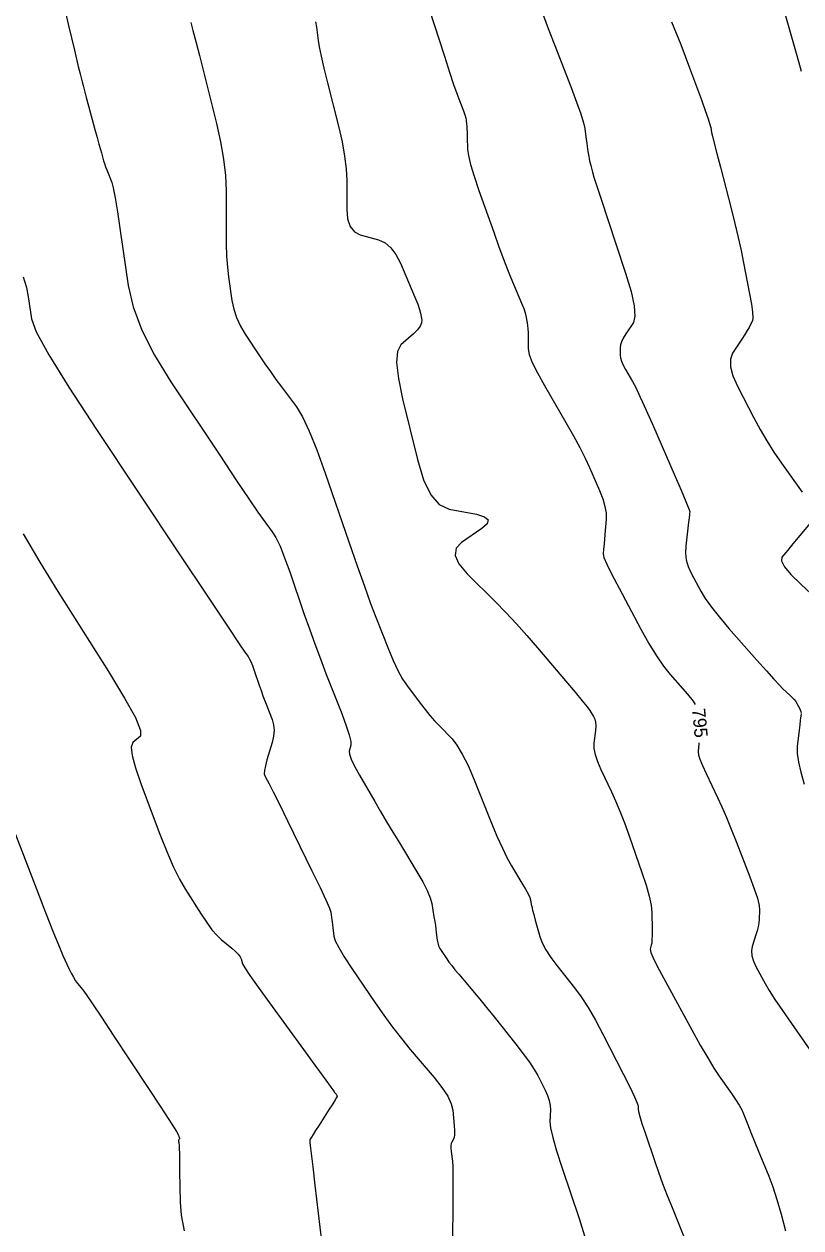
# Model space of a CAD drawing. Extents: x 2082232 to 2083549, y 592624 to 593832.
# Drawn here: x 2083078 to 2083119.2, y 593007.8 to 593071.7 of the extents above; entities that cross this region are included whole.
import ezdxf

# ---------------------------------------------------------------- set-up
doc = ezdxf.new("R2010")
doc.units = 0
doc.layers.add('DT_X_Contour_Major', color=7, linetype='Continuous')
doc.layers.add('DT_X_Contour_Minor', color=7, linetype='Continuous')

msp = doc.modelspace()

# ---------------------------------------------------------------- linework, layer by layer
at = {"layer": 'DT_X_Contour_Major'}
for points in [[(2083099.493, 593072.445), (2083100.297, 593069.952), (2083100.571, 593069.108), (2083100.789, 593068.448), (2083100.951, 593067.971), (2083101.058, 593067.676), (2083101.269, 593067.135), (2083101.34, 593066.947), (2083101.394, 593066.788), (2083101.43, 593066.66), (2083101.449, 593066.561), (2083101.477, 593066.337), (2083101.487, 593066.232), (2083101.496, 593066.085), (2083101.504, 593065.896), (2083101.511, 593065.665), (2083101.527, 593064.993), (2083101.57, 593064.669), (2083101.684, 593064.199), (2083101.87, 593063.585), (2083102.129, 593062.825), (2083102.914, 593060.606), (2083103.192, 593059.831), (2083103.437, 593059.17), (2083103.648, 593058.622), (2083103.826, 593058.189), (2083104.255, 593057.184), (2083104.399, 593056.838), (2083104.509, 593056.552), (2083104.585, 593056.326), (2083104.627, 593056.16), (2083104.692, 593055.8), (2083104.714, 593055.652), (2083104.73, 593055.478), (2083104.74, 593055.279), (2083104.745, 593055.055), (2083104.749, 593054.422), (2083104.803, 593054.122), (2083104.964, 593053.697), (2083105.232, 593053.147), (2083105.606, 593052.472), (2083106.745, 593050.505), (2083107.144, 593049.803), (2083107.486, 593049.17), (2083107.771, 593048.606), (2083107.999, 593048.113), (2083108.533, 593046.889), (2083108.706, 593046.45), (2083108.822, 593046.051), (2083108.882, 593045.691), (2083108.886, 593045.37), (2083108.822, 593044.569), (2083108.8, 593044.294), (2083108.781, 593044.071), (2083108.765, 593043.899), (2083108.752, 593043.78), (2083108.721, 593043.529), (2083108.766, 593043.345), (2083108.922, 593042.981), (2083109.191, 593042.436), (2083109.571, 593041.712), (2083110.733, 593039.539), (2083111.157, 593038.777), (2083111.558, 593038.121), (2083111.937, 593037.571), (2083112.292, 593037.127), (2083113.209, 593036.084), (2083113.508, 593035.708), (2083113.611, 593035.54)], [(2083077.938, 593044.598), (2083078.813, 593043.094), (2083079.775, 593041.532), (2083082.458, 593037.29), (2083083.32, 593035.882), (2083083.892, 593034.84), (2083084.173, 593034.164), (2083084.166, 593033.854), (2083083.758, 593033.515), (2083083.671, 593033.281), (2083083.715, 593032.832), (2083083.891, 593032.169), (2083084.197, 593031.291), (2083085.19, 593028.664), (2083085.555, 593027.741), (2083085.904, 593026.942), (2083086.238, 593026.267), (2083086.557, 593025.715), (2083087.386, 593024.409), (2083087.685, 593023.959), (2083087.96, 593023.586), (2083088.212, 593023.291), (2083088.44, 593023.073), (2083089.015, 593022.598), (2083089.208, 593022.429), (2083089.354, 593022.28), (2083089.453, 593022.151), (2083089.506, 593022.041), (2083089.584, 593021.774), (2083089.695, 593021.57), (2083089.969, 593021.157), (2083090.406, 593020.536), (2083091.006, 593019.707), (2083092.825, 593017.219), (2083093.427, 593016.395), (2083093.868, 593015.79), (2083094.148, 593015.404), (2083094.268, 593015.236), (2083094.374, 593015.08), (2083094.411, 593015.026), (2083094.443, 593014.98), (2083094.471, 593014.942), (2083094.495, 593014.913), (2083094.55, 593014.848), (2083094.569, 593014.824), (2083094.582, 593014.804), (2083094.591, 593014.786), (2083094.594, 593014.771), (2083094.597, 593014.735), (2083094.573, 593014.683), (2083094.496, 593014.553), (2083094.368, 593014.347), (2083094.189, 593014.063), (2083093.642, 593013.204), (2083093.461, 593012.92), (2083093.328, 593012.71), (2083093.242, 593012.576), (2083093.205, 593012.517), (2083093.168, 593012.459), (2083093.157, 593012.436), (2083093.15, 593012.413), (2083093.146, 593012.389), (2083093.147, 593012.364), (2083093.155, 593012.295), (2083093.174, 593012.134), (2083093.225, 593011.702), (2083093.308, 593010.998), (2083093.424, 593010.023), (2083093.776, 593007.061)], [(2083113.813, 593033.496), (2083113.807, 593033.415), (2083113.795, 593033.293), (2083113.762, 593033.023), (2083113.78, 593032.875), (2083113.857, 593032.634), (2083113.995, 593032.299), (2083114.192, 593031.871), (2083114.797, 593030.606), (2083115.03, 593030.103), (2083115.273, 593029.544), (2083115.527, 593028.93), (2083115.791, 593028.259), (2083116.511, 593026.397), (2083116.746, 593025.763), (2083116.911, 593025.257), (2083117.005, 593024.878), (2083117.03, 593024.628), (2083117.001, 593024.132), (2083116.982, 593023.941), (2083116.948, 593023.739), (2083116.898, 593023.527), (2083116.832, 593023.305), (2083116.636, 593022.698), (2083116.594, 593022.459), (2083116.615, 593022.195), (2083116.699, 593021.907), (2083116.846, 593021.595), (2083117.321, 593020.73), (2083117.541, 593020.354), (2083117.848, 593019.874), (2083118.24, 593019.29), (2083118.718, 593018.603), (2083120.107, 593016.631)]]:
    msp.add_lwpolyline(points, dxfattribs=at)
at = {"layer": 'DT_X_Contour_Minor'}
for points in [[(2083079.935, 593073.359), (2083080.349, 593071.578), (2083080.657, 593070.26), (2083080.859, 593069.404), (2083080.954, 593069.012), (2083081.067, 593068.583), (2083081.12, 593068.384), (2083081.194, 593068.106), (2083081.289, 593067.751), (2083081.407, 593067.319), (2083081.748, 593066.061), (2083081.865, 593065.629), (2083081.961, 593065.277), (2083082.036, 593065.004), (2083082.09, 593064.811), (2083082.206, 593064.402), (2083082.253, 593064.245), (2083082.308, 593064.082), (2083082.37, 593063.911), (2083082.44, 593063.733), (2083082.635, 593063.25), (2083082.719, 593062.955), (2083082.823, 593062.432), (2083082.948, 593061.68), (2083083.094, 593060.699), (2083083.511, 593057.78), (2083083.77, 593056.64), (2083084.233, 593055.407), (2083084.9, 593054.082), (2083085.772, 593052.665), (2083088.37, 593048.763), (2083089.245, 593047.452), (2083089.922, 593046.447), (2083090.4, 593045.747), (2083090.679, 593045.353), (2083091.16, 593044.71), (2083091.353, 593044.395), (2083091.572, 593043.935), (2083091.817, 593043.328), (2083092.088, 593042.575), (2083092.844, 593040.373), (2083093.13, 593039.555), (2083093.419, 593038.751), (2083093.713, 593037.963), (2083094.011, 593037.188), (2083094.81, 593035.144), (2083095.068, 593034.459), (2083095.242, 593033.936), (2083095.332, 593033.575), (2083095.339, 593033.377), (2083095.245, 593033.066), (2083095.253, 593032.898), (2083095.345, 593032.629), (2083095.523, 593032.258), (2083095.786, 593031.786), (2083096.6, 593030.391), (2083096.911, 593029.861), (2083097.233, 593029.318), (2083097.565, 593028.761), (2083097.908, 593028.192), (2083098.838, 593026.656), (2083099.148, 593026.119), (2083099.383, 593025.661), (2083099.541, 593025.28), (2083099.624, 593024.978), (2083099.742, 593024.275), (2083099.783, 593024.026), (2083099.818, 593023.804), (2083099.845, 593023.61), (2083099.867, 593023.444), (2083099.915, 593023.038), (2083099.943, 593022.886), (2083099.993, 593022.735), (2083100.063, 593022.583), (2083100.154, 593022.433), (2083100.425, 593022.031), (2083100.541, 593021.867), (2083100.685, 593021.678), (2083100.858, 593021.463), (2083101.059, 593021.223), (2083101.633, 593020.547), (2083101.876, 593020.257), (2083102.173, 593019.896), (2083102.525, 593019.462), (2083102.932, 593018.957), (2083104.089, 593017.514), (2083104.487, 593017.003), (2083104.814, 593016.555), (2083105.07, 593016.17), (2083105.254, 593015.847), (2083105.651, 593015.068), (2083105.779, 593014.783), (2083105.868, 593014.514), (2083105.917, 593014.259), (2083105.925, 593014.02), (2083105.895, 593013.403), (2083105.928, 593013.075), (2083106.047, 593012.554), (2083106.254, 593011.84), (2083106.548, 593010.934), (2083107.448, 593008.261), (2083107.743, 593007.332)], [(2083105.552, 593072.084), (2083105.806, 593071.409), (2083106.117, 593070.605), (2083107.019, 593068.292), (2083107.319, 593067.505), (2083107.541, 593066.881), (2083107.685, 593066.418), (2083107.751, 593066.118), (2083107.825, 593065.534), (2083107.851, 593065.329), (2083107.875, 593065.153), (2083107.897, 593065.007), (2083107.916, 593064.89), (2083107.964, 593064.615), (2083107.984, 593064.509), (2083108.008, 593064.394), (2083108.037, 593064.272), (2083108.07, 593064.142), (2083108.163, 593063.785), (2083108.238, 593063.532), (2083108.395, 593063.041), (2083108.633, 593062.31), (2083108.952, 593061.341), (2083109.912, 593058.439), (2083110.208, 593057.459), (2083110.376, 593056.693), (2083110.416, 593056.144), (2083110.329, 593055.809), (2083109.927, 593055.204), (2083109.795, 593054.988), (2083109.701, 593054.793), (2083109.645, 593054.62), (2083109.627, 593054.467), (2083109.629, 593054.088), (2083109.648, 593053.934), (2083109.7, 593053.755), (2083109.788, 593053.552), (2083109.909, 593053.324), (2083110.28, 593052.684), (2083110.454, 593052.355), (2083110.696, 593051.847), (2083111.009, 593051.162), (2083111.39, 593050.298), (2083112.499, 593047.757), (2083112.862, 593046.919), (2083113.121, 593046.309), (2083113.275, 593045.929), (2083113.324, 593045.778), (2083113.317, 593045.681), (2083113.309, 593045.604), (2083113.291, 593045.447), (2083113.263, 593045.209), (2083113.224, 593044.89), (2083113.109, 593043.933), (2083113.095, 593043.575), (2083113.14, 593043.217), (2083113.243, 593042.86), (2083113.404, 593042.503), (2083113.913, 593041.552), (2083114.149, 593041.161), (2083114.476, 593040.701), (2083114.895, 593040.173), (2083115.405, 593039.575), (2083116.886, 593037.891), (2083117.389, 593037.322), (2083117.788, 593036.88), (2083118.081, 593036.564), (2083118.27, 593036.374), (2083118.635, 593036.037), (2083118.761, 593035.914), (2083118.865, 593035.799), (2083118.949, 593035.693), (2083119.011, 593035.594), (2083119.148, 593035.342), (2083119.192, 593035.253), (2083119.222, 593035.175), (2083119.236, 593035.108)], [(2083118.306, 593072.457), (2083119.001, 593069.991), (2083119.241, 593069.145)], [(2083086.836, 593071.735), (2083086.947, 593071.317), (2083087.098, 593070.732), (2083087.29, 593069.978), (2083087.523, 593069.056), (2083088.199, 593066.373), (2083088.42, 593065.395), (2083088.579, 593064.475), (2083088.674, 593063.612), (2083088.705, 593062.807), (2083088.705, 593060.734), (2083088.714, 593059.996), (2083088.739, 593059.334), (2083088.781, 593058.749), (2083088.839, 593058.241), (2083089.018, 593056.989), (2083089.113, 593056.525), (2083089.262, 593056.071), (2083089.465, 593055.626), (2083089.724, 593055.192), (2083090.486, 593054.047), (2083090.773, 593053.622), (2083091.063, 593053.205), (2083091.356, 593052.795), (2083091.652, 593052.393), (2083092.446, 593051.331), (2083092.765, 593050.812), (2083093.126, 593050.052), (2083093.53, 593049.051), (2083093.977, 593047.808), (2083095.225, 593044.174), (2083095.666, 593042.902), (2083096.052, 593041.811), (2083096.383, 593040.901), (2083096.66, 593040.172), (2083097.325, 593038.471), (2083097.575, 593037.87), (2083097.827, 593037.343), (2083098.08, 593036.891), (2083098.334, 593036.512), (2083099.015, 593035.602), (2083099.27, 593035.27), (2083099.524, 593034.96), (2083099.777, 593034.67), (2083100.03, 593034.401), (2083100.702, 593033.71), (2083100.965, 593033.38), (2083101.248, 593032.907), (2083101.551, 593032.292), (2083101.876, 593031.534), (2083102.768, 593029.323), (2083103.087, 593028.554), (2083103.375, 593027.906), (2083103.631, 593027.378), (2083103.856, 593026.972), (2083104.415, 593026.049), (2083104.6, 593025.735), (2083104.737, 593025.485), (2083104.825, 593025.298), (2083104.864, 593025.174), (2083104.905, 593024.931), (2083104.931, 593024.81), (2083104.975, 593024.63), (2083105.039, 593024.391), (2083105.121, 593024.093), (2083105.368, 593023.221), (2083105.493, 593022.88), (2083105.684, 593022.51), (2083105.94, 593022.112), (2083106.261, 593021.685), (2083107.204, 593020.508), (2083107.563, 593020.024), (2083107.935, 593019.451), (2083108.319, 593018.792), (2083108.716, 593018.045), (2083109.789, 593015.938), (2083110.14, 593015.238), (2083110.39, 593014.72), (2083110.539, 593014.384), (2083110.587, 593014.229), (2083110.579, 593014.058), (2083110.6, 593013.932), (2083110.669, 593013.679), (2083110.787, 593013.302), (2083110.953, 593012.799), (2083111.462, 593011.29), (2083111.662, 593010.712), (2083111.882, 593010.111), (2083112.123, 593009.486), (2083112.383, 593008.837), (2083113.103, 593007.075)], [(2083093.45, 593071.776), (2083093.503, 593071.48), (2083093.596, 593070.776), (2083093.653, 593070.437), (2083093.756, 593069.949), (2083093.905, 593069.312), (2083094.099, 593068.526), (2083094.677, 593066.229), (2083094.867, 593065.404), (2083095.002, 593064.65), (2083095.084, 593063.968), (2083095.111, 593063.359), (2083095.111, 593061.828), (2083095.156, 593061.313), (2083095.292, 593060.915), (2083095.518, 593060.634), (2083095.835, 593060.471), (2083096.802, 593060.193), (2083097.146, 593060.039), (2083097.454, 593059.783), (2083097.726, 593059.427), (2083097.961, 593058.969), (2083098.54, 593057.615), (2083098.734, 593057.153), (2083098.879, 593056.783), (2083098.977, 593056.504), (2083099.026, 593056.317), (2083099.095, 593055.94), (2083099.087, 593055.789), (2083099.01, 593055.617), (2083098.864, 593055.425), (2083098.65, 593055.213), (2083097.988, 593054.62), (2083097.808, 593054.275), (2083097.763, 593053.682), (2083097.853, 593052.843), (2083098.079, 593051.758), (2083098.862, 593048.534), (2083099.188, 593047.463), (2083099.576, 593046.669), (2083100.028, 593046.15), (2083100.544, 593045.908), (2083102.002, 593045.632), (2083102.43, 593045.506), (2083102.62, 593045.339), (2083102.571, 593045.128), (2083102.285, 593044.875), (2083101.203, 593044.142), (2083100.918, 593043.832), (2083100.874, 593043.451), (2083101.072, 593042.998), (2083101.51, 593042.475), (2083103.002, 593040.985), (2083103.561, 593040.414), (2083104.121, 593039.818), (2083104.681, 593039.196), (2083105.241, 593038.549), (2083106.735, 593036.791), (2083107.235, 593036.199), (2083107.615, 593035.741), (2083107.874, 593035.418), (2083108.013, 593035.228), (2083108.222, 593034.902), (2083108.286, 593034.764), (2083108.324, 593034.593), (2083108.334, 593034.391), (2083108.317, 593034.156), (2083108.236, 593033.486), (2083108.236, 593033.211), (2083108.296, 593032.887), (2083108.418, 593032.516), (2083108.6, 593032.095), (2083109.167, 593030.91), (2083109.385, 593030.43), (2083109.613, 593029.879), (2083109.853, 593029.257), (2083110.102, 593028.565), (2083110.782, 593026.623), (2083111.006, 593025.944), (2083111.168, 593025.363), (2083111.267, 593024.879), (2083111.305, 593024.494), (2083111.321, 593023.598), (2083111.323, 593023.294), (2083111.317, 593023.054), (2083111.303, 593022.879), (2083111.282, 593022.768), (2083111.214, 593022.558), (2083111.252, 593022.378), (2083111.418, 593021.998), (2083111.712, 593021.417), (2083112.133, 593020.634), (2083113.426, 593018.279), (2083113.881, 593017.463), (2083114.275, 593016.781), (2083114.61, 593016.233), (2083114.885, 593015.819), (2083115.536, 593014.894), (2083115.76, 593014.566), (2083115.942, 593014.276), (2083116.082, 593014.022), (2083116.18, 593013.807), (2083116.386, 593013.282), (2083116.48, 593013.046), (2083116.607, 593012.732), (2083116.766, 593012.339), (2083116.958, 593011.868), (2083117.514, 593010.508), (2083117.726, 593009.944), (2083117.946, 593009.272), (2083118.175, 593008.492), (2083118.411, 593007.603)], [(2083112.347, 593071.767), (2083112.597, 593071.174), (2083112.842, 593070.568), (2083113.082, 593069.951), (2083113.317, 593069.322), (2083113.938, 593067.628), (2083114.144, 593067.059), (2083114.296, 593066.624), (2083114.394, 593066.323), (2083114.439, 593066.156), (2083114.485, 593065.889), (2083114.527, 593065.699), (2083114.619, 593065.329), (2083114.759, 593064.779), (2083114.949, 593064.049), (2083115.521, 593061.863), (2083115.723, 593061.068), (2083115.901, 593060.324), (2083116.055, 593059.629), (2083116.185, 593058.984), (2083116.498, 593057.331), (2083116.595, 593056.778), (2083116.652, 593056.356), (2083116.669, 593056.067), (2083116.646, 593055.909), (2083116.532, 593055.666), (2083116.471, 593055.551), (2083116.376, 593055.391), (2083116.247, 593055.184), (2083116.083, 593054.93), (2083115.599, 593054.192), (2083115.48, 593053.873), (2083115.487, 593053.468), (2083115.618, 593052.977), (2083115.876, 593052.401), (2083116.728, 593050.751), (2083117.059, 593050.137), (2083117.414, 593049.533), (2083117.791, 593048.939), (2083118.191, 593048.354), (2083119.29, 593046.809)], [(2083077.944, 593058.245), (2083078.107, 593057.665), (2083078.203, 593057.18), (2083078.37, 593056.01), (2083078.633, 593055.314), (2083079.295, 593054.103), (2083080.358, 593052.378), (2083081.821, 593050.138), (2083086.255, 593043.478), (2083087.718, 593041.282), (2083088.78, 593039.689), (2083089.443, 593038.7), (2083089.706, 593038.314), (2083089.874, 593038.089), (2083089.942, 593037.979), (2083090.019, 593037.818), (2083090.104, 593037.606), (2083090.199, 593037.343), (2083090.463, 593036.573), (2083090.563, 593036.286), (2083090.664, 593036.005), (2083090.767, 593035.73), (2083090.871, 593035.459), (2083091.151, 593034.744), (2083091.229, 593034.466), (2083091.256, 593034.17), (2083091.231, 593033.854), (2083091.153, 593033.519), (2083090.877, 593032.601), (2083090.793, 593032.289), (2083090.746, 593032.042), (2083090.738, 593031.861), (2083090.767, 593031.745), (2083090.897, 593031.522), (2083091.001, 593031.325), (2083091.214, 593030.9), (2083091.536, 593030.246), (2083091.968, 593029.365), (2083093.267, 593026.71), (2083093.695, 593025.826), (2083094.004, 593025.166), (2083094.196, 593024.728), (2083094.269, 593024.513), (2083094.307, 593024.238), (2083094.322, 593024.127), (2083094.338, 593023.999), (2083094.356, 593023.854), (2083094.376, 593023.692), (2083094.43, 593023.238), (2083094.505, 593023.003), (2083094.69, 593022.641), (2083094.985, 593022.15), (2083095.391, 593021.532), (2083096.619, 593019.711), (2083097.082, 593019.044), (2083097.547, 593018.409), (2083098.016, 593017.804), (2083098.488, 593017.231), (2083099.751, 593015.744), (2083100.168, 593015.217), (2083100.474, 593014.753), (2083100.666, 593014.351), (2083100.747, 593014.012), (2083100.811, 593013.191), (2083100.828, 593012.914), (2083100.829, 593012.7), (2083100.816, 593012.549), (2083100.787, 593012.46), (2083100.689, 593012.307), (2083100.66, 593012.233), (2083100.646, 593012.126), (2083100.646, 593011.986), (2083100.661, 593011.813), (2083100.721, 593011.307), (2083100.74, 593011.006), (2083100.749, 593010.483), (2083100.75, 593009.739), (2083100.742, 593008.773), (2083100.709, 593005.902)], [(2083119.707, 593045.159), (2083119.165, 593044.505), (2083118.973, 593044.272), (2083118.802, 593044.066), (2083118.653, 593043.885), (2083118.526, 593043.73), (2083118.215, 593043.351), (2083118.189, 593043.155), (2083118.347, 593042.853), (2083118.688, 593042.443), (2083119.212, 593041.926), (2083120.853, 593040.405)], [(2083119.236, 593035.052), (2083119.215, 593034.919), (2083119.204, 593034.834), (2083119.186, 593034.681), (2083119.16, 593034.46), (2083119.128, 593034.171), (2083119.034, 593033.308), (2083119.03, 593032.94), (2083119.089, 593032.486), (2083119.212, 593031.944), (2083119.397, 593031.314)], [(2083076.953, 593030.162), (2083078.579, 593025.927), (2083079.128, 593024.504), (2083079.555, 593023.412), (2083079.859, 593022.652), (2083080.042, 593022.223), (2083080.365, 593021.52), (2083080.485, 593021.273), (2083080.6, 593021.059), (2083080.712, 593020.879), (2083080.821, 593020.733), (2083081.104, 593020.387), (2083081.285, 593020.14), (2083081.615, 593019.659), (2083082.093, 593018.944), (2083082.721, 593017.996), (2083084.594, 593015.154), (2083085.213, 593014.212), (2083085.667, 593013.518), (2083085.953, 593013.072), (2083086.074, 593012.874), (2083086.175, 593012.676), (2083086.207, 593012.609), (2083086.226, 593012.556), (2083086.234, 593012.518), (2083086.23, 593012.494), (2083086.202, 593012.449), (2083086.193, 593012.426), (2083086.19, 593012.391), (2083086.19, 593012.343), (2083086.195, 593012.283), (2083086.215, 593012.108), (2083086.222, 593011.974), (2083086.229, 593011.704), (2083086.236, 593011.298), (2083086.244, 593010.755), (2083086.263, 593009.128), (2083086.321, 593008.441), (2083086.479, 593007.6)]]:
    msp.add_lwpolyline(points, dxfattribs=at)

# ---------------------------------------------------------------- texts
at = {"layer": 'DT_X_Contour_Major'}
msp.add_text('795', height=0.7, rotation=275.64988, dxfattribs=at).set_placement((2083113.438, 593035.303))

doc.saveas('drawing.dxf')
